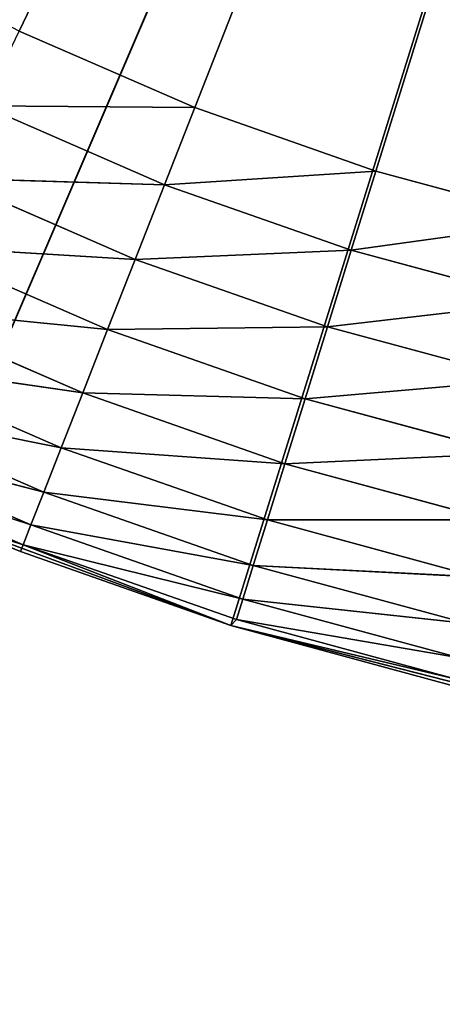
# Model space of a CAD drawing. Extents: x 0.4 to 80.4, y 0.1 to 20.1.
# Tile 388 of 656: x 78.1574 to 78.2459, y 1.8671 to 2.0736. Entities that reach past the tile are written whole.
import ezdxf

# ---------------------------------------------------------------- set-up
doc = ezdxf.new("R2010")
doc.units = 0
doc.header["$LTSCALE"] = 2.54
doc.layers.get('0').update_dxf_attribs({"color": 13, "linetype": 'CONTINUOUS'})

# ---------------------------------------------------------------- blocks, each defined once
blk = doc.blocks.new('P__KA_KUCHENNA_MOLISA_STL')
at = {"color": 0}
for p, q in [((78.13878, 1.96974, 89.4), (78.395, 2.56711, 89.4)), ((78.13878, 1.96974, 89.4), (78.395, 2.56711, 89.4)), ((78.395, 2.56711, 88.9), (78.15721, 2.07117, 88.9)), ((78.395, 2.56711, 88.9), (78.15721, 2.07117, 88.9)), ((78.19404, 2.05514, 88.9), (78.395, 2.56711, 88.9)), ((78.19404, 2.05514, 88.9), (78.395, 2.56711, 88.9)), ((78.20156, 1.94656, 89.4), (78.395, 2.56711, 89.4)), ((78.20156, 1.94656, 89.4), (78.395, 2.56711, 89.4)), ((78.23195, 2.04183, 88.9), (78.395, 2.56711, 88.9)), ((78.23195, 2.04183, 88.9), (78.395, 2.56711, 88.9)), ((78.19404, 2.05514, 88.9), (78.15721, 2.07117, 88.9)), ((78.19404, 2.05514, 88.9), (78.15721, 2.07117, 88.9)), ((78.1497, 2.05551, 88.90152), (78.1877, 2.03897, 88.90152)), ((78.1497, 2.05551, 88.90152), (78.1877, 2.03897, 88.90152)), ((78.1497, 2.05551, 88.90152), (78.19404, 2.05514, 88.9)), ((78.1497, 2.05551, 88.90152), (78.19404, 2.05514, 88.9)), ((78.19404, 2.05514, 88.9), (78.1877, 2.03897, 88.90152)), ((78.19404, 2.05514, 88.9), (78.1877, 2.03897, 88.90152)), ((78.23195, 2.04183, 88.9), (78.19404, 2.05514, 88.9)), ((78.23195, 2.04183, 88.9), (78.19404, 2.05514, 88.9)), ((78.1877, 2.03897, 88.90152), (78.23195, 2.04183, 88.9)), ((78.1877, 2.03897, 88.90152), (78.23195, 2.04183, 88.9)), ((78.23195, 2.04183, 88.9), (78.22681, 2.02525, 88.90152)), ((78.23195, 2.04183, 88.9), (78.22681, 2.02525, 88.90152)), ((78.27073, 2.03133, 88.9), (78.23195, 2.04183, 88.9)), ((78.27073, 2.03133, 88.9), (78.23195, 2.04183, 88.9)), ((78.14242, 2.04033, 88.90603), (78.18155, 2.0233, 88.90603)), ((78.14242, 2.04033, 88.90603), (78.18155, 2.0233, 88.90603)), ((78.14242, 2.04033, 88.90603), (78.1877, 2.03897, 88.90152)), ((78.14242, 2.04033, 88.90603), (78.1877, 2.03897, 88.90152)), ((78.1877, 2.03897, 88.90152), (78.18155, 2.0233, 88.90603)), ((78.1877, 2.03897, 88.90152), (78.18155, 2.0233, 88.90603)), ((78.1877, 2.03897, 88.90152), (78.22681, 2.02525, 88.90152)), ((78.1877, 2.03897, 88.90152), (78.22681, 2.02525, 88.90152)), ((78.27073, 2.03133, 88.9), (78.22681, 2.02525, 88.90152)), ((78.27073, 2.03133, 88.9), (78.22681, 2.02525, 88.90152)), ((78.13559, 2.02609, 88.9134), (78.17578, 2.00859, 88.9134)), ((78.13559, 2.02609, 88.9134), (78.17578, 2.00859, 88.9134)), ((78.13559, 2.02609, 88.9134), (78.18155, 2.0233, 88.90603)), ((78.13559, 2.02609, 88.9134), (78.18155, 2.0233, 88.90603)), ((78.18155, 2.0233, 88.90603), (78.22681, 2.02525, 88.90152)), ((78.18155, 2.0233, 88.90603), (78.22681, 2.02525, 88.90152)), ((78.22681, 2.02525, 88.90152), (78.22181, 2.00917, 88.90603)), ((78.22681, 2.02525, 88.90152), (78.22181, 2.00917, 88.90603)), ((78.26681, 2.01442, 88.90152), (78.22681, 2.02525, 88.90152)), ((78.26681, 2.01442, 88.90152), (78.22681, 2.02525, 88.90152)), ((78.18155, 2.0233, 88.90603), (78.17578, 2.00859, 88.9134)), ((78.18155, 2.0233, 88.90603), (78.17578, 2.00859, 88.9134)), ((78.18155, 2.0233, 88.90603), (78.22181, 2.00917, 88.90603)), ((78.18155, 2.0233, 88.90603), (78.22181, 2.00917, 88.90603)), ((78.12942, 2.01321, 88.92339), (78.17056, 1.9953, 88.92339)), ((78.12942, 2.01321, 88.92339), (78.17056, 1.9953, 88.92339)), ((78.12942, 2.01321, 88.92339), (78.17578, 2.00859, 88.9134)), ((78.12942, 2.01321, 88.92339), (78.17578, 2.00859, 88.9134)), ((78.26681, 2.01442, 88.90152), (78.22181, 2.00917, 88.90603)), ((78.26681, 2.01442, 88.90152), (78.22181, 2.00917, 88.90603)), ((78.17578, 2.00859, 88.9134), (78.22181, 2.00917, 88.90603)), ((78.17578, 2.00859, 88.9134), (78.22181, 2.00917, 88.90603)), ((78.22181, 2.00917, 88.90603), (78.21713, 1.99408, 88.9134)), ((78.22181, 2.00917, 88.90603), (78.21713, 1.99408, 88.9134)), ((78.263, 1.99802, 88.90603), (78.22181, 2.00917, 88.90603)), ((78.263, 1.99802, 88.90603), (78.22181, 2.00917, 88.90603)), ((78.17578, 2.00859, 88.9134), (78.17056, 1.9953, 88.92339)), ((78.17578, 2.00859, 88.9134), (78.17056, 1.9953, 88.92339)), ((78.17578, 2.00859, 88.9134), (78.21713, 1.99408, 88.9134)), ((78.17578, 2.00859, 88.9134), (78.21713, 1.99408, 88.9134)), ((78.12409, 2.0021, 88.93572), (78.16606, 1.98383, 88.93572)), ((78.12409, 2.0021, 88.93572), (78.16606, 1.98383, 88.93572)), ((78.12409, 2.0021, 88.93572), (78.17056, 1.9953, 88.92339)), ((78.12409, 2.0021, 88.93572), (78.17056, 1.9953, 88.92339)), ((78.263, 1.99802, 88.90603), (78.21713, 1.99408, 88.9134)), ((78.263, 1.99802, 88.90603), (78.21713, 1.99408, 88.9134)), ((78.17056, 1.9953, 88.92339), (78.16606, 1.98383, 88.93572)), ((78.17056, 1.9953, 88.92339), (78.16606, 1.98383, 88.93572)), ((78.17056, 1.9953, 88.92339), (78.2129, 1.98045, 88.92339)), ((78.17056, 1.9953, 88.92339), (78.2129, 1.98045, 88.92339)), ((78.17056, 1.9953, 88.92339), (78.21713, 1.99408, 88.9134)), ((78.17056, 1.9953, 88.92339), (78.21713, 1.99408, 88.9134)), ((78.11977, 1.99308, 88.95), (78.1624, 1.97452, 88.95)), ((78.11977, 1.99308, 88.95), (78.1624, 1.97452, 88.95)), ((78.11977, 1.99308, 88.95), (78.16606, 1.98383, 88.93572)), ((78.11977, 1.99308, 88.95), (78.16606, 1.98383, 88.93572)), ((78.21713, 1.99408, 88.9134), (78.2129, 1.98045, 88.92339)), ((78.21713, 1.99408, 88.9134), (78.2129, 1.98045, 88.92339)), ((78.25943, 1.98263, 88.9134), (78.21713, 1.99408, 88.9134)), ((78.25943, 1.98263, 88.9134), (78.21713, 1.99408, 88.9134)), ((78.11658, 1.98644, 88.9658), (78.15971, 1.96767, 88.9658)), ((78.11658, 1.98644, 88.9658), (78.15971, 1.96767, 88.9658)), ((78.11658, 1.98644, 88.9658), (78.1624, 1.97452, 88.95)), ((78.11658, 1.98644, 88.9658), (78.1624, 1.97452, 88.95)), ((78.11463, 1.98237, 88.98264), (78.15806, 1.96347, 88.98264)), ((78.11463, 1.98237, 88.98264), (78.15806, 1.96347, 88.98264)), ((78.11463, 1.98237, 88.98264), (78.15971, 1.96767, 88.9658)), ((78.11463, 1.98237, 88.98264), (78.15971, 1.96767, 88.9658)), ((78.16606, 1.98383, 88.93572), (78.1624, 1.97452, 88.95)), ((78.16606, 1.98383, 88.93572), (78.1624, 1.97452, 88.95)), ((78.16606, 1.98383, 88.93572), (78.20924, 1.96867, 88.93572)), ((78.16606, 1.98383, 88.93572), (78.20924, 1.96867, 88.93572)), ((78.16606, 1.98383, 88.93572), (78.2129, 1.98045, 88.92339)), ((78.16606, 1.98383, 88.93572), (78.2129, 1.98045, 88.92339)), ((78.25943, 1.98263, 88.9134), (78.2129, 1.98045, 88.92339)), ((78.25943, 1.98263, 88.9134), (78.2129, 1.98045, 88.92339)), ((78.2129, 1.98045, 88.92339), (78.20924, 1.96867, 88.93572)), ((78.2129, 1.98045, 88.92339), (78.20924, 1.96867, 88.93572)), ((78.25621, 1.96872, 88.92339), (78.2129, 1.98045, 88.92339)), ((78.25621, 1.96872, 88.92339), (78.2129, 1.98045, 88.92339)), ((78.1624, 1.97452, 88.95), (78.15971, 1.96767, 88.9658)), ((78.1624, 1.97452, 88.95), (78.15971, 1.96767, 88.9658)), ((78.1624, 1.97452, 88.95), (78.20628, 1.95913, 88.95)), ((78.1624, 1.97452, 88.95), (78.20628, 1.95913, 88.95)), ((78.1624, 1.97452, 88.95), (78.20924, 1.96867, 88.93572)), ((78.1624, 1.97452, 88.95), (78.20924, 1.96867, 88.93572)), ((78.13878, 1.96974, 89.4), (78.15751, 1.96205, 89)), ((78.20156, 1.94656, 89.4), (78.13878, 1.96974, 89.4)), ((78.13878, 1.96974, 89), (78.15751, 1.96205, 89)), ((78.13878, 1.96974, 89.4), (78.15751, 1.96205, 89)), ((78.20156, 1.94656, 89.4), (78.13878, 1.96974, 89.4)), ((78.13878, 1.96974, 89), (78.15751, 1.96205, 89)), ((78.13878, 1.96974, 89), (78.15806, 1.96347, 88.98264)), ((78.13878, 1.96974, 89), (78.15806, 1.96347, 88.98264)), ((78.15971, 1.96767, 88.9658), (78.15806, 1.96347, 88.98264)), ((78.15971, 1.96767, 88.9658), (78.15806, 1.96347, 88.98264)), ((78.15971, 1.96767, 88.9658), (78.2041, 1.95209, 88.9658)), ((78.15971, 1.96767, 88.9658), (78.2041, 1.95209, 88.9658)), ((78.15971, 1.96767, 88.9658), (78.20628, 1.95913, 88.95)), ((78.15971, 1.96767, 88.9658), (78.20628, 1.95913, 88.95)), ((78.20924, 1.96867, 88.93572), (78.20628, 1.95913, 88.95)), ((78.20924, 1.96867, 88.93572), (78.20628, 1.95913, 88.95)), ((78.25621, 1.96872, 88.92339), (78.20924, 1.96867, 88.93572)), ((78.25621, 1.96872, 88.92339), (78.20924, 1.96867, 88.93572)), ((78.25342, 1.95671, 88.93572), (78.20924, 1.96867, 88.93572)), ((78.25342, 1.95671, 88.93572), (78.20924, 1.96867, 88.93572)), ((78.15751, 1.96205, 89), (78.15806, 1.96347, 88.98264)), ((78.15751, 1.96205, 89), (78.15806, 1.96347, 88.98264)), ((78.15806, 1.96347, 88.98264), (78.20156, 1.94656, 89)), ((78.15806, 1.96347, 88.98264), (78.20156, 1.94656, 89)), ((78.15806, 1.96347, 88.98264), (78.20276, 1.94778, 88.98264)), ((78.15806, 1.96347, 88.98264), (78.20276, 1.94778, 88.98264)), ((78.15806, 1.96347, 88.98264), (78.2041, 1.95209, 88.9658)), ((78.15806, 1.96347, 88.98264), (78.2041, 1.95209, 88.9658)), ((78.15751, 1.96205, 89), (78.20156, 1.94656, 89.4)), ((78.15751, 1.96205, 89), (78.20156, 1.94656, 89.4)), ((78.15751, 1.96205, 89), (78.20156, 1.94656, 89)), ((78.15751, 1.96205, 89), (78.20156, 1.94656, 89)), ((78.20628, 1.95913, 88.95), (78.2041, 1.95209, 88.9658)), ((78.20628, 1.95913, 88.95), (78.2041, 1.95209, 88.9658)), ((78.25342, 1.95671, 88.93572), (78.20628, 1.95913, 88.95)), ((78.25342, 1.95671, 88.93572), (78.20628, 1.95913, 88.95)), ((78.25116, 1.94697, 88.95), (78.20628, 1.95913, 88.95)), ((78.25116, 1.94697, 88.95), (78.20628, 1.95913, 88.95)), ((78.2041, 1.95209, 88.9658), (78.20276, 1.94778, 88.98264)), ((78.2041, 1.95209, 88.9658), (78.20276, 1.94778, 88.98264)), ((78.25116, 1.94697, 88.95), (78.2041, 1.95209, 88.9658)), ((78.25116, 1.94697, 88.95), (78.2041, 1.95209, 88.9658)), ((78.2495, 1.93979, 88.9658), (78.2041, 1.95209, 88.9658)), ((78.2495, 1.93979, 88.9658), (78.2041, 1.95209, 88.9658)), ((78.20156, 1.94656, 89), (78.20276, 1.94778, 88.98264)), ((78.20156, 1.94656, 89), (78.20276, 1.94778, 88.98264)), ((78.2495, 1.93979, 88.9658), (78.20276, 1.94778, 88.98264)), ((78.2495, 1.93979, 88.9658), (78.20276, 1.94778, 88.98264)), ((78.24848, 1.9354, 88.98264), (78.20276, 1.94778, 88.98264)), ((78.24848, 1.9354, 88.98264), (78.20276, 1.94778, 88.98264)), ((78.20156, 1.94656, 89), (78.20156, 1.94656, 89.4)), ((78.20156, 1.94656, 89), (78.20156, 1.94656, 89.4)), ((78.20156, 1.94656, 89), (78.26639, 1.92996, 89.4)), ((78.26639, 1.92996, 89.4), (78.20156, 1.94656, 89.4)), ((78.20156, 1.94656, 89), (78.26639, 1.92996, 89.4)), ((78.20156, 1.94656, 89), (78.24814, 1.93392, 89)), ((78.26639, 1.92996, 89.4), (78.20156, 1.94656, 89.4)), ((78.24848, 1.9354, 88.98264), (78.20156, 1.94656, 89)), ((78.24848, 1.9354, 88.98264), (78.20156, 1.94656, 89)), ((78.20156, 1.94656, 89), (78.24814, 1.93392, 89))]:
    blk.add_line(p, q, dxfattribs=at)
mesh = blk.add_polyface(dxfattribs=at)
corners = [(78.395, 2.56711, 89.4), (77.96925, 2.07595, 89.4), (78.02201, 2.03478, 89.4)]
mesh.append_faces([[corners[k] for k in face] for face in [(0, 1, 2)]], dxfattribs={"color": 0})
mesh = blk.add_polyface(dxfattribs=at)
corners = [(78.395, 2.56711, 89.4), (78.02201, 2.03478, 89.4), (78.07872, 1.99925, 89.4)]
mesh.append_faces([[corners[k] for k in face] for face in [(0, 1, 2)]], dxfattribs={"color": 0})
mesh = blk.add_polyface(dxfattribs=at)
corners = [(78.395, 2.56711, 89.4), (78.07872, 1.99925, 89.4), (78.13878, 1.96974, 89.4)]
mesh.append_faces([[corners[k] for k in face] for face in [(0, 1, 2)]], dxfattribs={"color": 0})
mesh = blk.add_polyface(dxfattribs=at)
corners = [(78.395, 2.56711, 88.9), (78.15721, 2.07117, 88.9), (78.12164, 2.08985, 88.9)]
mesh.append_faces([[corners[k] for k in face] for face in [(0, 1, 2)]], dxfattribs={"color": 0})
mesh = blk.add_polyface(dxfattribs=at)
corners = [(78.395, 2.56711, 89.4), (78.13878, 1.96974, 89.4), (78.20156, 1.94656, 89.4)]
mesh.append_faces([[corners[k] for k in face] for face in [(0, 1, 2)]], dxfattribs={"color": 0})
mesh = blk.add_polyface(dxfattribs=at)
corners = [(78.395, 2.56711, 88.9), (78.19404, 2.05514, 88.9), (78.15721, 2.07117, 88.9)]
mesh.append_faces([[corners[k] for k in face] for face in [(0, 1, 2)]], dxfattribs={"color": 0})
mesh = blk.add_polyface(dxfattribs=at)
corners = [(78.395, 2.56711, 88.9), (78.23195, 2.04183, 88.9), (78.19404, 2.05514, 88.9)]
mesh.append_faces([[corners[k] for k in face] for face in [(0, 1, 2)]], dxfattribs={"color": 0})
mesh = blk.add_polyface(dxfattribs=at)
corners = [(78.395, 2.56711, 89.4), (78.20156, 1.94656, 89.4), (78.26639, 1.92996, 89.4)]
mesh.append_faces([[corners[k] for k in face] for face in [(0, 1, 2)]], dxfattribs={"color": 0})
mesh = blk.add_polyface(dxfattribs=at)
corners = [(78.395, 2.56711, 88.9), (78.27073, 2.03133, 88.9), (78.23195, 2.04183, 88.9)]
mesh.append_faces([[corners[k] for k in face] for face in [(0, 1, 2)]], dxfattribs={"color": 0})
mesh = blk.add_polyface(dxfattribs=at)
corners = [(78.17003, 2.299, 89.4), (0.395, 0.26711, 89.4), (78.12689, 2.34213, 89.4)]
mesh.append_faces([[corners[k] for k in face] for face in [(0, 1, 2)]], dxfattribs={"color": 0})
mesh = blk.add_polyface(dxfattribs=at)
corners = [(78.17003, 2.299, 89.5), (78.12689, 2.34213, 89.5), (0.395, 0.26711, 89.5)]
mesh.append_faces([[corners[k] for k in face] for face in [(0, 1, 2)]], dxfattribs={"color": 0})
mesh = blk.add_polyface(dxfattribs=at)
corners = [(80.395, 0.26711, 89.4), (0.395, 0.26711, 89.4), (78.17003, 2.299, 89.4)]
mesh.append_faces([[corners[k] for k in face] for face in [(0, 1, 2)]], dxfattribs={"color": 0})
mesh = blk.add_polyface(dxfattribs=at)
corners = [(78.22, 2.264, 89.5), (78.17003, 2.299, 89.5), (0.395, 0.26711, 89.5)]
mesh.append_faces([[corners[k] for k in face] for face in [(0, 1, 2)]], dxfattribs={"color": 0})
mesh = blk.add_polyface(dxfattribs=at)
corners = [(80.395, 0.26711, 89.4), (78.17003, 2.299, 89.4), (78.22, 2.264, 89.4)]
mesh.append_faces([[corners[k] for k in face] for face in [(0, 1, 2)]], dxfattribs={"color": 0})
mesh = blk.add_polyface(dxfattribs=at)
corners = [(78.27529, 2.23822, 89.5), (78.22, 2.264, 89.5), (0.395, 0.26711, 89.5)]
mesh.append_faces([[corners[k] for k in face] for face in [(0, 1, 2)]], dxfattribs={"color": 0})
mesh = blk.add_polyface(dxfattribs=at)
corners = [(80.395, 0.26711, 89.4), (78.22, 2.264, 89.4), (78.27529, 2.23822, 89.4)]
mesh.append_faces([[corners[k] for k in face] for face in [(0, 1, 2)]], dxfattribs={"color": 0})
mesh = blk.add_polyface(dxfattribs=at)
corners = [(80.395, 0.26711, 89.5), (78.27529, 2.23822, 89.5), (0.395, 0.26711, 89.5)]
mesh.append_faces([[corners[k] for k in face] for face in [(0, 1, 2)]], dxfattribs={"color": 0})
mesh = blk.add_polyface(dxfattribs=at)
corners = [(78.19404, 2.05514, 88.9), (78.1497, 2.05551, 88.90152), (78.15721, 2.07117, 88.9)]
mesh.append_faces([[corners[k] for k in face] for face in [(0, 1, 2)]], dxfattribs={"color": 0})
mesh = blk.add_polyface(dxfattribs=at)
corners = [(78.1877, 2.03897, 88.90152), (78.14242, 2.04033, 88.90603), (78.1497, 2.05551, 88.90152)]
mesh.append_faces([[corners[k] for k in face] for face in [(0, 1, 2)]], dxfattribs={"color": 0})
mesh = blk.add_polyface(dxfattribs=at)
corners = [(78.19404, 2.05514, 88.9), (78.1877, 2.03897, 88.90152), (78.1497, 2.05551, 88.90152)]
mesh.append_faces([[corners[k] for k in face] for face in [(0, 1, 2)]], dxfattribs={"color": 0})
mesh = blk.add_polyface(dxfattribs=at)
corners = [(78.23195, 2.04183, 88.9), (78.1877, 2.03897, 88.90152), (78.19404, 2.05514, 88.9)]
mesh.append_faces([[corners[k] for k in face] for face in [(0, 1, 2)]], dxfattribs={"color": 0})
mesh = blk.add_polyface(dxfattribs=at)
corners = [(78.23195, 2.04183, 88.9), (78.22681, 2.02525, 88.90152), (78.1877, 2.03897, 88.90152)]
mesh.append_faces([[corners[k] for k in face] for face in [(0, 1, 2)]], dxfattribs={"color": 0})
mesh = blk.add_polyface(dxfattribs=at)
corners = [(78.27073, 2.03133, 88.9), (78.22681, 2.02525, 88.90152), (78.23195, 2.04183, 88.9)]
mesh.append_faces([[corners[k] for k in face] for face in [(0, 1, 2)]], dxfattribs={"color": 0})
mesh = blk.add_polyface(dxfattribs=at)
corners = [(78.18155, 2.0233, 88.90603), (78.13559, 2.02609, 88.9134), (78.14242, 2.04033, 88.90603)]
mesh.append_faces([[corners[k] for k in face] for face in [(0, 1, 2)]], dxfattribs={"color": 0})
mesh = blk.add_polyface(dxfattribs=at)
corners = [(78.1877, 2.03897, 88.90152), (78.18155, 2.0233, 88.90603), (78.14242, 2.04033, 88.90603)]
mesh.append_faces([[corners[k] for k in face] for face in [(0, 1, 2)]], dxfattribs={"color": 0})
mesh = blk.add_polyface(dxfattribs=at)
corners = [(78.22681, 2.02525, 88.90152), (78.18155, 2.0233, 88.90603), (78.1877, 2.03897, 88.90152)]
mesh.append_faces([[corners[k] for k in face] for face in [(0, 1, 2)]], dxfattribs={"color": 0})
mesh = blk.add_polyface(dxfattribs=at)
corners = [(78.27073, 2.03133, 88.9), (78.26681, 2.01442, 88.90152), (78.22681, 2.02525, 88.90152)]
mesh.append_faces([[corners[k] for k in face] for face in [(0, 1, 2)]], dxfattribs={"color": 0})
mesh = blk.add_polyface(dxfattribs=at)
corners = [(78.17578, 2.00859, 88.9134), (78.12942, 2.01321, 88.92339), (78.13559, 2.02609, 88.9134)]
mesh.append_faces([[corners[k] for k in face] for face in [(0, 1, 2)]], dxfattribs={"color": 0})
mesh = blk.add_polyface(dxfattribs=at)
corners = [(78.18155, 2.0233, 88.90603), (78.17578, 2.00859, 88.9134), (78.13559, 2.02609, 88.9134)]
mesh.append_faces([[corners[k] for k in face] for face in [(0, 1, 2)]], dxfattribs={"color": 0})
mesh = blk.add_polyface(dxfattribs=at)
corners = [(78.22681, 2.02525, 88.90152), (78.22181, 2.00917, 88.90603), (78.18155, 2.0233, 88.90603)]
mesh.append_faces([[corners[k] for k in face] for face in [(0, 1, 2)]], dxfattribs={"color": 0})
mesh = blk.add_polyface(dxfattribs=at)
corners = [(78.26681, 2.01442, 88.90152), (78.22181, 2.00917, 88.90603), (78.22681, 2.02525, 88.90152)]
mesh.append_faces([[corners[k] for k in face] for face in [(0, 1, 2)]], dxfattribs={"color": 0})
mesh = blk.add_polyface(dxfattribs=at)
corners = [(78.22181, 2.00917, 88.90603), (78.17578, 2.00859, 88.9134), (78.18155, 2.0233, 88.90603)]
mesh.append_faces([[corners[k] for k in face] for face in [(0, 1, 2)]], dxfattribs={"color": 0})
mesh = blk.add_polyface(dxfattribs=at)
corners = [(78.17056, 1.9953, 88.92339), (78.12409, 2.0021, 88.93572), (78.12942, 2.01321, 88.92339)]
mesh.append_faces([[corners[k] for k in face] for face in [(0, 1, 2)]], dxfattribs={"color": 0})
mesh = blk.add_polyface(dxfattribs=at)
corners = [(78.17578, 2.00859, 88.9134), (78.17056, 1.9953, 88.92339), (78.12942, 2.01321, 88.92339)]
mesh.append_faces([[corners[k] for k in face] for face in [(0, 1, 2)]], dxfattribs={"color": 0})
mesh = blk.add_polyface(dxfattribs=at)
corners = [(78.26681, 2.01442, 88.90152), (78.263, 1.99802, 88.90603), (78.22181, 2.00917, 88.90603)]
mesh.append_faces([[corners[k] for k in face] for face in [(0, 1, 2)]], dxfattribs={"color": 0})
mesh = blk.add_polyface(dxfattribs=at)
corners = [(78.22181, 2.00917, 88.90603), (78.21713, 1.99408, 88.9134), (78.17578, 2.00859, 88.9134)]
mesh.append_faces([[corners[k] for k in face] for face in [(0, 1, 2)]], dxfattribs={"color": 0})
mesh = blk.add_polyface(dxfattribs=at)
corners = [(78.263, 1.99802, 88.90603), (78.21713, 1.99408, 88.9134), (78.22181, 2.00917, 88.90603)]
mesh.append_faces([[corners[k] for k in face] for face in [(0, 1, 2)]], dxfattribs={"color": 0})
mesh = blk.add_polyface(dxfattribs=at)
corners = [(78.21713, 1.99408, 88.9134), (78.17056, 1.9953, 88.92339), (78.17578, 2.00859, 88.9134)]
mesh.append_faces([[corners[k] for k in face] for face in [(0, 1, 2)]], dxfattribs={"color": 0})
mesh = blk.add_polyface(dxfattribs=at)
corners = [(78.11977, 1.99308, 88.95), (78.12409, 2.0021, 88.93572), (78.16606, 1.98383, 88.93572)]
mesh.append_faces([[corners[k] for k in face] for face in [(0, 1, 2)]], dxfattribs={"color": 0})
mesh = blk.add_polyface(dxfattribs=at)
corners = [(78.17056, 1.9953, 88.92339), (78.16606, 1.98383, 88.93572), (78.12409, 2.0021, 88.93572)]
mesh.append_faces([[corners[k] for k in face] for face in [(0, 1, 2)]], dxfattribs={"color": 0})
mesh = blk.add_polyface(dxfattribs=at)
corners = [(78.263, 1.99802, 88.90603), (78.25943, 1.98263, 88.9134), (78.21713, 1.99408, 88.9134)]
mesh.append_faces([[corners[k] for k in face] for face in [(0, 1, 2)]], dxfattribs={"color": 0})
mesh = blk.add_polyface(dxfattribs=at)
corners = [(78.2129, 1.98045, 88.92339), (78.16606, 1.98383, 88.93572), (78.17056, 1.9953, 88.92339)]
mesh.append_faces([[corners[k] for k in face] for face in [(0, 1, 2)]], dxfattribs={"color": 0})
mesh = blk.add_polyface(dxfattribs=at)
corners = [(78.21713, 1.99408, 88.9134), (78.2129, 1.98045, 88.92339), (78.17056, 1.9953, 88.92339)]
mesh.append_faces([[corners[k] for k in face] for face in [(0, 1, 2)]], dxfattribs={"color": 0})
mesh = blk.add_polyface(dxfattribs=at)
corners = [(78.11658, 1.98644, 88.9658), (78.11977, 1.99308, 88.95), (78.1624, 1.97452, 88.95)]
mesh.append_faces([[corners[k] for k in face] for face in [(0, 1, 2)]], dxfattribs={"color": 0})
mesh = blk.add_polyface(dxfattribs=at)
corners = [(78.11977, 1.99308, 88.95), (78.16606, 1.98383, 88.93572), (78.1624, 1.97452, 88.95)]
mesh.append_faces([[corners[k] for k in face] for face in [(0, 1, 2)]], dxfattribs={"color": 0})
mesh = blk.add_polyface(dxfattribs=at)
corners = [(78.25943, 1.98263, 88.9134), (78.2129, 1.98045, 88.92339), (78.21713, 1.99408, 88.9134)]
mesh.append_faces([[corners[k] for k in face] for face in [(0, 1, 2)]], dxfattribs={"color": 0})
mesh = blk.add_polyface(dxfattribs=at)
corners = [(78.11463, 1.98237, 88.98264), (78.11658, 1.98644, 88.9658), (78.15971, 1.96767, 88.9658)]
mesh.append_faces([[corners[k] for k in face] for face in [(0, 1, 2)]], dxfattribs={"color": 0})
mesh = blk.add_polyface(dxfattribs=at)
corners = [(78.11658, 1.98644, 88.9658), (78.1624, 1.97452, 88.95), (78.15971, 1.96767, 88.9658)]
mesh.append_faces([[corners[k] for k in face] for face in [(0, 1, 2)]], dxfattribs={"color": 0})
mesh = blk.add_polyface(dxfattribs=at)
corners = [(78.13878, 1.96974, 89), (78.11463, 1.98237, 88.98264), (78.15806, 1.96347, 88.98264)]
mesh.append_faces([[corners[k] for k in face] for face in [(0, 1, 2)]], dxfattribs={"color": 0})
mesh = blk.add_polyface(dxfattribs=at)
corners = [(78.11463, 1.98237, 88.98264), (78.15971, 1.96767, 88.9658), (78.15806, 1.96347, 88.98264)]
mesh.append_faces([[corners[k] for k in face] for face in [(0, 1, 2)]], dxfattribs={"color": 0})
mesh = blk.add_polyface(dxfattribs=at)
corners = [(78.1624, 1.97452, 88.95), (78.16606, 1.98383, 88.93572), (78.20924, 1.96867, 88.93572)]
mesh.append_faces([[corners[k] for k in face] for face in [(0, 1, 2)]], dxfattribs={"color": 0})
mesh = blk.add_polyface(dxfattribs=at)
corners = [(78.2129, 1.98045, 88.92339), (78.20924, 1.96867, 88.93572), (78.16606, 1.98383, 88.93572)]
mesh.append_faces([[corners[k] for k in face] for face in [(0, 1, 2)]], dxfattribs={"color": 0})
mesh = blk.add_polyface(dxfattribs=at)
corners = [(78.25943, 1.98263, 88.9134), (78.25621, 1.96872, 88.92339), (78.2129, 1.98045, 88.92339)]
mesh.append_faces([[corners[k] for k in face] for face in [(0, 1, 2)]], dxfattribs={"color": 0})
mesh = blk.add_polyface(dxfattribs=at)
corners = [(78.25621, 1.96872, 88.92339), (78.20924, 1.96867, 88.93572), (78.2129, 1.98045, 88.92339)]
mesh.append_faces([[corners[k] for k in face] for face in [(0, 1, 2)]], dxfattribs={"color": 0})
mesh = blk.add_polyface(dxfattribs=at)
corners = [(78.15971, 1.96767, 88.9658), (78.1624, 1.97452, 88.95), (78.20628, 1.95913, 88.95)]
mesh.append_faces([[corners[k] for k in face] for face in [(0, 1, 2)]], dxfattribs={"color": 0})
mesh = blk.add_polyface(dxfattribs=at)
corners = [(78.1624, 1.97452, 88.95), (78.20924, 1.96867, 88.93572), (78.20628, 1.95913, 88.95)]
mesh.append_faces([[corners[k] for k in face] for face in [(0, 1, 2)]], dxfattribs={"color": 0})
mesh = blk.add_polyface(dxfattribs=at)
corners = [(78.13878, 1.96974, 89.4), (78.15751, 1.96205, 89), (78.20156, 1.94656, 89.4)]
mesh.append_faces([[corners[k] for k in face] for face in [(0, 1, 2)]], dxfattribs={"color": 0})
mesh = blk.add_polyface(dxfattribs=at)
corners = [(78.13878, 1.96974, 89.4), (78.13878, 1.96974, 89), (78.15751, 1.96205, 89)]
mesh.append_faces([[corners[k] for k in face] for face in [(0, 1, 2)]], dxfattribs={"color": 0})
mesh = blk.add_polyface(dxfattribs=at)
corners = [(78.13878, 1.96974, 89), (78.15806, 1.96347, 88.98264), (78.15751, 1.96205, 89)]
mesh.append_faces([[corners[k] for k in face] for face in [(0, 1, 2)]], dxfattribs={"color": 0})
mesh = blk.add_polyface(dxfattribs=at)
corners = [(78.15806, 1.96347, 88.98264), (78.15971, 1.96767, 88.9658), (78.2041, 1.95209, 88.9658)]
mesh.append_faces([[corners[k] for k in face] for face in [(0, 1, 2)]], dxfattribs={"color": 0})
mesh = blk.add_polyface(dxfattribs=at)
corners = [(78.15971, 1.96767, 88.9658), (78.20628, 1.95913, 88.95), (78.2041, 1.95209, 88.9658)]
mesh.append_faces([[corners[k] for k in face] for face in [(0, 1, 2)]], dxfattribs={"color": 0})
mesh = blk.add_polyface(dxfattribs=at)
corners = [(78.20628, 1.95913, 88.95), (78.20924, 1.96867, 88.93572), (78.25342, 1.95671, 88.93572)]
mesh.append_faces([[corners[k] for k in face] for face in [(0, 1, 2)]], dxfattribs={"color": 0})
mesh = blk.add_polyface(dxfattribs=at)
corners = [(78.25621, 1.96872, 88.92339), (78.25342, 1.95671, 88.93572), (78.20924, 1.96867, 88.93572)]
mesh.append_faces([[corners[k] for k in face] for face in [(0, 1, 2)]], dxfattribs={"color": 0})
mesh = blk.add_polyface(dxfattribs=at)
corners = [(78.15751, 1.96205, 89), (78.15806, 1.96347, 88.98264), (78.20156, 1.94656, 89)]
mesh.append_faces([[corners[k] for k in face] for face in [(0, 1, 2)]], dxfattribs={"color": 0})
mesh = blk.add_polyface(dxfattribs=at)
corners = [(78.20156, 1.94656, 89), (78.15806, 1.96347, 88.98264), (78.20276, 1.94778, 88.98264)]
mesh.append_faces([[corners[k] for k in face] for face in [(0, 1, 2)]], dxfattribs={"color": 0})
mesh = blk.add_polyface(dxfattribs=at)
corners = [(78.15806, 1.96347, 88.98264), (78.2041, 1.95209, 88.9658), (78.20276, 1.94778, 88.98264)]
mesh.append_faces([[corners[k] for k in face] for face in [(0, 1, 2)]], dxfattribs={"color": 0})
mesh = blk.add_polyface(dxfattribs=at)
corners = [(78.20156, 1.94656, 89.4), (78.15751, 1.96205, 89), (78.20156, 1.94656, 89)]
mesh.append_faces([[corners[k] for k in face] for face in [(0, 1, 2)]], dxfattribs={"color": 0})
mesh = blk.add_polyface(dxfattribs=at)
corners = [(78.2041, 1.95209, 88.9658), (78.20628, 1.95913, 88.95), (78.25116, 1.94697, 88.95)]
mesh.append_faces([[corners[k] for k in face] for face in [(0, 1, 2)]], dxfattribs={"color": 0})
mesh = blk.add_polyface(dxfattribs=at)
corners = [(78.20628, 1.95913, 88.95), (78.25342, 1.95671, 88.93572), (78.25116, 1.94697, 88.95)]
mesh.append_faces([[corners[k] for k in face] for face in [(0, 1, 2)]], dxfattribs={"color": 0})
mesh = blk.add_polyface(dxfattribs=at)
corners = [(78.20276, 1.94778, 88.98264), (78.2041, 1.95209, 88.9658), (78.2495, 1.93979, 88.9658)]
mesh.append_faces([[corners[k] for k in face] for face in [(0, 1, 2)]], dxfattribs={"color": 0})
mesh = blk.add_polyface(dxfattribs=at)
corners = [(78.2041, 1.95209, 88.9658), (78.25116, 1.94697, 88.95), (78.2495, 1.93979, 88.9658)]
mesh.append_faces([[corners[k] for k in face] for face in [(0, 1, 2)]], dxfattribs={"color": 0})
mesh = blk.add_polyface(dxfattribs=at)
corners = [(78.20156, 1.94656, 89), (78.20276, 1.94778, 88.98264), (78.24848, 1.9354, 88.98264)]
mesh.append_faces([[corners[k] for k in face] for face in [(0, 1, 2)]], dxfattribs={"color": 0})
mesh = blk.add_polyface(dxfattribs=at)
corners = [(78.20276, 1.94778, 88.98264), (78.2495, 1.93979, 88.9658), (78.24848, 1.9354, 88.98264)]
mesh.append_faces([[corners[k] for k in face] for face in [(0, 1, 2)]], dxfattribs={"color": 0})
mesh = blk.add_polyface(dxfattribs=at)
corners = [(78.20156, 1.94656, 89.4), (78.20156, 1.94656, 89), (78.26639, 1.92996, 89.4)]
mesh.append_faces([[corners[k] for k in face] for face in [(0, 1, 2)]], dxfattribs={"color": 0})
mesh = blk.add_polyface(dxfattribs=at)
corners = [(78.26639, 1.92996, 89.4), (78.20156, 1.94656, 89), (78.24814, 1.93392, 89)]
mesh.append_faces([[corners[k] for k in face] for face in [(0, 1, 2)]], dxfattribs={"color": 0})
mesh = blk.add_polyface(dxfattribs=at)
corners = [(78.20156, 1.94656, 89), (78.24848, 1.9354, 88.98264), (78.24814, 1.93392, 89)]
mesh.append_faces([[corners[k] for k in face] for face in [(0, 1, 2)]], dxfattribs={"color": 0})

msp = doc.modelspace()

# ---------------------------------------------------------------- block references
at = {"color": 0}
msp.add_blockref('P__KA_KUCHENNA_MOLISA_STL', (0, 0), dxfattribs=at)

doc.saveas('drawing.dxf')
